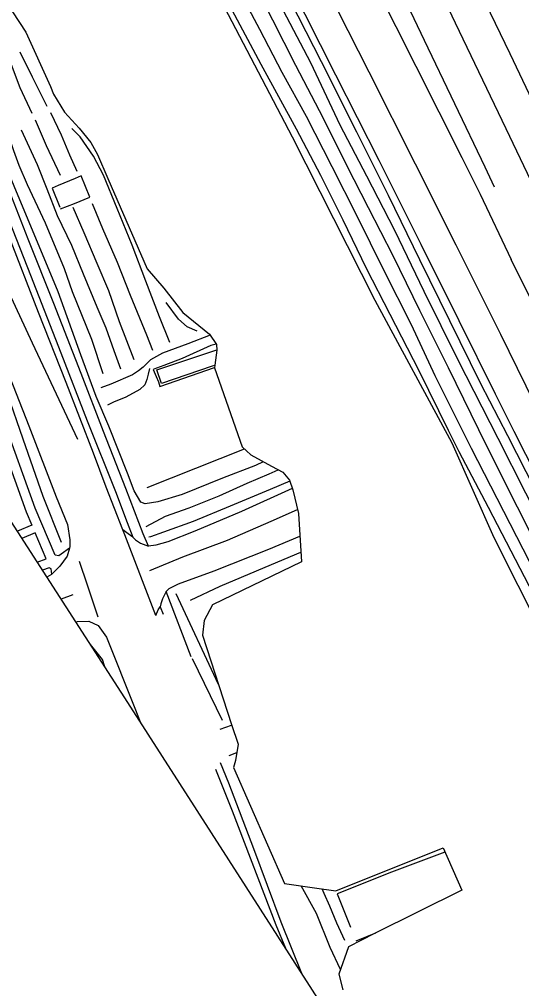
# Model space of a CAD drawing. Extents: x 2316231 to 2323598, y 363169 to 371906.
# Drawn here: x 2320494.5 to 2320665, y 364163 to 364491.7 of the extents above; entities that cross this region are included whole.
import ezdxf

# ---------------------------------------------------------------- set-up
doc = ezdxf.new("R2010")
doc.units = 0
for name, color, linetype in [('RD_DTM_BkLn1', 7, 'Continuous'), ('RD_DTM_BkLn2', 7, 'Continuous'), ('RD_DTM_Holes', 7, 'Continuous'), ('RD_DTM_TinHull', 7, 'Continuous'), ('RD_EX_Road', 7, 'Continuous')]:
    doc.layers.add(name, color=color, linetype=linetype)

msp = doc.modelspace()

# ---------------------------------------------------------------- linework, layer by layer
at = {"layer": 'RD_DTM_BkLn1'}
for p, q in [((2320650.97, 364432.364), (2320661.443, 364410.289)), ((2320537.873, 364332.942), (2320570.929, 364346.023)), ((2320512.641, 364296.595), (2320508.692, 364295.094)), ((2320547.611, 364296.999), (2320562.054, 364266.293)), ((2320563.498, 364253.936), (2320553.332, 364274.891)), ((2320608.906, 364179.253), (2320615.561, 364181.955))]:
    msp.add_line(p, q, dxfattribs=at)
for points in [[(2320700.077, 364370.185), (2320690.608, 364390.077), (2320675.532, 364421.607), (2320659.725, 364454.583), (2320642.61, 364490.381), (2320625.964, 364525.36)], [(2320639.436, 364524.811), (2320660.982, 364480.085), (2320680.492, 364439.136), (2320697.204, 364404.253), (2320710.932, 364375.531)], [(2320615.615, 364518.904), (2320631.992, 364484.616), (2320652.501, 364441.649), (2320655.749, 364434.854)], [(2320608.725, 364516.228), (2320629.122, 364475.768), (2320644.666, 364444.78), (2320650.97, 364432.364)], [(2320853.678, 363964.42), (2320831.265, 364010.141), (2320830.495, 364012.657), (2320822.803, 364029.779), (2320810.171, 364055.676), (2320797.698, 364080.241), (2320785.193, 364105.025), (2320770.634, 364133.398), (2320758.534, 364157.625), (2320744.381, 364185.478), (2320722.45, 364229.343), (2320702.399, 364267.732), (2320681.964, 364308.087), (2320660.383, 364350.407), (2320651.183, 364368.118), (2320640.688, 364389.416), (2320630.505, 364410.098), (2320619.792, 364431.977), (2320609.071, 364453.436), (2320597.116, 364477.235), (2320583.912, 364503.047)], [(2320870.239, 363910.207), (2320859.275, 363930.995), (2320841.693, 363965.684), (2320821.985, 364006.792), (2320797.898, 364056.799), (2320777.263, 364097.889), (2320755.303, 364142.411), (2320736.012, 364182.184), (2320707.803, 364238.75), (2320685.839, 364282.319), (2320663.64, 364326.264), (2320653.125, 364347.193), (2320640.228, 364373.537), (2320630.517, 364393.005), (2320621.36, 364411.44), (2320613, 364427.799), (2320605.707, 364442.159), (2320597.711, 364458.002), (2320588.372, 364475.992), (2320576.657, 364499.263)], [(2320875.649, 363911.799), (2320855.605, 363951.777), (2320836.987, 363987.745), (2320826.472, 364009.247), (2320802.943, 364059.076), (2320769.332, 364125.126), (2320740.839, 364183.429), (2320719.83, 364226.147), (2320700.091, 364265.182), (2320675.841, 364312.525), (2320657.047, 364349.599), (2320643.518, 364376.165), (2320631.987, 364399.366), (2320621.946, 364420.122), (2320612.474, 364438.502), (2320603.421, 364455.787), (2320593.447, 364476.904), (2320580.719, 364501.297)], [(2320739.812, 364155.367), (2320729.227, 364177.314), (2320710.558, 364215.474), (2320689.705, 364257.08), (2320670.609, 364293.741), (2320653.788, 364326.136), (2320643.861, 364345.044), (2320640.21, 364352.239), (2320630.205, 364372.452), (2320620.426, 364391.56), (2320612.349, 364407.147), (2320604.398, 364423.57), (2320596.895, 364438.736), (2320588.647, 364454.432), (2320576.661, 364476.383), (2320566.74, 364494.835)], [(2320840.951, 363957.045), (2320826.948, 363984.86), (2320818.989, 364002.555), (2320808.212, 364025.344), (2320794.014, 364053.844), (2320777.633, 364087.359), (2320764.279, 364113.708), (2320748.849, 364144.151), (2320731.694, 364180.019), (2320718.314, 364208.767), (2320691.798, 364261.244), (2320672.111, 364299.263), (2320648.028, 364346.18), (2320635.725, 364370.777), (2320627.644, 364388.096), (2320618.288, 364406.682), (2320609.228, 364424.952), (2320600.746, 364441.651), (2320592.027, 364458.681), (2320583.761, 364473.689), (2320576.201, 364488.181), (2320571.499, 364496.931)], [(2320504.011, 364462.087), (2320499.021, 364472.051), (2320494.803, 364480.555)], [(2320491.109, 364478.139), (2320494.629, 364468.579), (2320498.712, 364459.868)], [(2320505.137, 364460.129), (2320508.663, 364452.548), (2320511.516, 364445.75), (2320514.085, 364440.14)], [(2320508.459, 364438.771), (2320503.788, 364448.764), (2320499.976, 364457.489)], [(2320495.184, 364454.203), (2320500.557, 364442.464), (2320503.84, 364434.181), (2320507.311, 364425.193), (2320512.222, 364415.154), (2320516.191, 364405.426), (2320520.821, 364394.141), (2320523.917, 364387.024), (2320526.54, 364379.376), (2320528.805, 364373.201)], [(2320545.578, 364382.077), (2320542.076, 364390.843), (2320537.447, 364402.929), (2320532.797, 364415.061), (2320527.721, 364427.527), (2320523.07, 364438.835), (2320519.689, 364445.296), (2320515.164, 364451.81), (2320512.387, 364454.627)], [(2320577.322, 364341.679), (2320574.682, 364340.44), (2320563.492, 364336.16), (2320549.781, 364330.61), (2320541.549, 364328.063), (2320537.203, 364327.36), (2320535.735, 364327.937), (2320533.471, 364331.852), (2320531.282, 364337.787), (2320524.934, 364353.749), (2320520.611, 364363.845), (2320515.402, 364377.918), (2320507.672, 364399.314), (2320502.922, 364410.698), (2320493.53, 364433.197), (2320488.349, 364445.824), (2320487.102, 364449.529)], [(2320522.967, 364371.428), (2320519.113, 364383.086), (2320512.505, 364399.282), (2320509.858, 364407.128), (2320503.423, 364422.601), (2320497.242, 364435.522), (2320494.497, 364442.128), (2320492.68, 364447.046), (2320491.023, 364451.927)], [(2320471.422, 364444.789), (2320485.063, 364411.481), (2320498.858, 364381.985), (2320514.251, 364349.293)], [(2320508.474, 364427.474), (2320513.242, 364429.235), (2320518.395, 364431.432), (2320515.5, 364438.563), (2320513.417, 364437.709), (2320507.719, 364435.287), (2320505.644, 364434.415), (2320508.224, 364427.954)], [(2320519.233, 364429.287), (2320522.692, 364420.809), (2320527.688, 364409.295), (2320532.117, 364398.139), (2320537.703, 364384.664), (2320539.724, 364379.464)], [(2320533.482, 364376.182), (2320528.524, 364389.14), (2320524.847, 364399.582), (2320520.908, 364408.853), (2320516.492, 364419.302), (2320512.821, 364427.837)], [(2320688.677, 364355.653), (2320677.896, 364377.242), (2320661.443, 364410.289)], [(2320554.851, 364385.962), (2320551.46, 364387.37), (2320548.561, 364390.044), (2320544.311, 364395.684)], [(2320481.999, 364383.258), (2320490.439, 364364.825), (2320495.712, 364349.442), (2320502.505, 364330.022), (2320508.74, 364314.434)], [(2320559.267, 364384.567), (2320551.708, 364381.699), (2320543.087, 364378.483), (2320538.995, 364376.271), (2320536.566, 364373.779), (2320534.993, 364372.475), (2320532.897, 364371.188), (2320525.583, 364367.947), (2320522.202, 364366.759)], [(2320561.323, 364381.593), (2320559.559, 364381.056), (2320549.843, 364376.719), (2320543.528, 364374.303), (2320541.044, 364373.389), (2320539.947, 364372.926), (2320540.929, 364370.56), (2320541.713, 364368.753), (2320542.217, 364367.225), (2320560.751, 364373.654)], [(2320538.732, 364373.309), (2320538.286, 364371.407), (2320537.743, 364369.548), (2320537.123, 364367.764), (2320535.425, 364366.13), (2320530.63, 364363.556), (2320526.492, 364361.905), (2320524.4, 364360.806)], [(2320537.587, 364319.687), (2320544.123, 364323.267), (2320552.181, 364326.076), (2320562.375, 364330.157), (2320571.828, 364334.397), (2320579.281, 364337.525), (2320582.376, 364338.924)], [(2320586.352, 364335.122), (2320579.656, 364332.229), (2320566.121, 364326.605), (2320553.523, 364321.459), (2320543.496, 364317.76), (2320539.067, 364316.219), (2320538.438, 364316.154)], [(2320538.82, 364304.848), (2320550, 364309.441), (2320565.182, 364315.063), (2320579.968, 364321.561), (2320588.957, 364325.428)], [(2320552.632, 364294.76), (2320562.679, 364299.478), (2320582.274, 364307.778), (2320590.123, 364311.039)], [(2320514.854, 364307.944), (2320517.538, 364299.888), (2320521.121, 364289.116)], [(2320523.493, 364272.168), (2320522.728, 364274.576), (2320518.687, 364279.676), (2320518.64, 364279.686)], [(2320638.983, 364209.306), (2320620.801, 364202.561), (2320602.454, 364195.221), (2320606.879, 364183.882)], [(2320603.529, 364169.475), (2320600.051, 364177.031), (2320595.409, 364188.455), (2320590.209, 364197.841), (2320590.193, 364197.874)], [(2320605.016, 364179.351), (2320602.284, 364185.227), (2320599.936, 364191.042), (2320597.983, 364195.285), (2320597.341, 364196.844)]]:
    msp.add_lwpolyline(points, dxfattribs=at)
at = {"layer": 'RD_DTM_BkLn2'}
for p, q in [((2320562.658, 364250.955), (2320566.585, 364252.412)), ((2320565.753, 364242.129), (2320568.342, 364243.074))]:
    msp.add_line(p, q, dxfattribs=at)
for points in [[(2320586.223, 364503.785), (2320601.81, 364472.849), (2320616.521, 364443.898), (2320630.779, 364415.489), (2320643.654, 364389.605), (2320656.074, 364364.678), (2320662.382, 364352.003)], [(2320529.646, 364318.626), (2320523.981, 364333.06), (2320519.672, 364344.534), (2320510.388, 364368.519), (2320501.033, 364392.274), (2320490.991, 364418.276), (2320482.226, 364440.773), (2320478.345, 364450.256)], [(2320662.382, 364352.003), (2320674.265, 364328.699), (2320685.592, 364305.749), (2320697.022, 364283.28), (2320708.857, 364259.565), (2320719.141, 364239.641), (2320729.922, 364218.326), (2320746.348, 364185.295)], [(2320587.184, 364332.637), (2320569.955, 364324.848), (2320554.051, 364318.153), (2320544.879, 364314.555), (2320540.853, 364313.361), (2320538.412, 364313.081)], [(2320533.084, 364316.104), (2320531.447, 364317.274), (2320529.646, 364318.626)], [(2320540.8, 364289.567), (2320530.342, 364316.851), (2320529.646, 364318.626)], [(2320544.347, 364297.645), (2320545.422, 364298.691), (2320548.502, 364300.324), (2320560.665, 364304.736), (2320579.235, 364312.088), (2320589.77, 364316.427)], [(2320540.8, 364289.567), (2320541.629, 364291.423), (2320542.275, 364292.494)]]:
    msp.add_lwpolyline(points, dxfattribs=at)
at = {"layer": 'RD_DTM_Holes'}
for points in [[(2320841.063, 363943.316), (2320812.185, 364005.342), (2320774.761, 364080.881), (2320744.819, 364140.931), (2320724.481, 364182.519), (2320688.201, 364251.468), (2320655.718, 364315.825), (2320641.385, 364347.997), (2320615.332, 364396.347), (2320587.24, 364451.743), (2320562.876, 364498.334), (2320546.262, 364533.534), (2320514.538, 364594.216), (2320488.579, 364647.241), (2320497.181, 364656.006), (2320497.527, 364659.883), (2320497.043, 364663.952), (2320495.729, 364666.987), (2320492.139, 364672.046)], [(2320492.209, 364494.193), (2320496.772, 364487.309), (2320505.041, 364468.887), (2320506.086, 364466.308), (2320509.826, 364460.196), (2320514.845, 364454.772), (2320518.729, 364449.943), (2320521.063, 364445.873), (2320524.528, 364437.673), (2320537.86, 364407.089), (2320543.528, 364400.499), (2320550.065, 364392.227), (2320559.09, 364384.959), (2320561.398, 364381.481), (2320561.566, 364379.483), (2320560.82, 364374.383), (2320560.736, 364373.5), (2320570.14, 364346.749), (2320573.074, 364344.047), (2320580.086, 364340.139), (2320583.94, 364338.095), (2320586.268, 364335.372), (2320587.334, 364332.189), (2320589.263, 364324.153)], [(2320589.263, 364324.153), (2320590.342, 364307.699), (2320560.107, 364293.18), (2320557.222, 364287.863), (2320556.635, 364282.91), (2320566.531, 364252.567), (2320568.832, 364245.921), (2320567.885, 364240.419), (2320567.186, 364238.004), (2320584.562, 364198.674), (2320594.719, 364197.231), (2320601.998, 364196.156), (2320638.345, 364210.749), (2320644.68, 364196.421), (2320615.131, 364181.741), (2320606.253, 364177.149), (2320602.994, 364167.966), (2320604.284, 364162.676)]]:
    msp.add_lwpolyline(points, dxfattribs=at)
at = {"layer": 'RD_DTM_TinHull'}
msp.add_lwpolyline([(2320809.363, 365353.877), (2320991.706, 364942.038), (2321080.196, 364541.654), (2321314.653, 364017.924), (2320828.919, 363723.372), (2320765.1, 363867.546), (2320638.089, 364094.01), (2320532.322, 364258.493), (2320402.792, 364459.125), (2320263.728, 364603.235), (2320177.718, 364755.167), (2319998.644, 364909.111), (2319975.332, 365147.552), (2319890.016, 365354.444)], dxfattribs=at)
at = {"layer": 'RD_EX_Road'}
for points in [[(2320672.197, 364355.813), (2320657.933, 364384.844), (2320642.763, 364415.123), (2320629.038, 364442.621), (2320613.276, 364473.752), (2320595.429, 364509.032)], [(2320538.412, 364313.081), (2320538.412, 364313.081), (2320536.538, 364317.227), (2320530.646, 364332.616), (2320523.131, 364351.935), (2320515.486, 364371.614), (2320506.17, 364395.331), (2320497.549, 364417.169), (2320487.84, 364441.511), (2320483.125, 364454.151)], [(2320480.164, 364451.21), (2320491.1, 364423.352), (2320498.348, 364404.987), (2320508.599, 364378.619), (2320517.568, 364355.599), (2320527.167, 364331.548), (2320531.089, 364321.074), (2320533.084, 364316.104), (2320533.984, 364315.205), (2320535.654, 364314.084), (2320538.412, 364313.081)], [(2320482.7, 364392.048), (2320483.459, 364389.879), (2320497.722, 364353.876), (2320507.015, 364329.809), (2320510.808, 364320.343), (2320511.657, 364315.21), (2320511.669, 364312.947), (2320511.501, 364312.365)], [(2320560.816, 364374.342), (2320559.974, 364374.045), (2320542.817, 364368.253), (2320541.148, 364372.843), (2320554.737, 364377.329), (2320561.55, 364379.668)], [(2320485.789, 364355.347), (2320496.878, 364324.732), (2320498.794, 364320.191), (2320493.85, 364318.084)], [(2320511.501, 364312.365), (2320508.676, 364310.362), (2320507.87, 364309.815), (2320506.64, 364309.949), (2320499.937, 364325.939), (2320488.88, 364356.467)], [(2320500.593, 364307.639), (2320503.623, 364308.742), (2320499.895, 364317.581), (2320495.409, 364315.669)], [(2320511.501, 364312.365), (2320510.7, 364309.604), (2320508.314, 364306.236), (2320505.514, 364303.511)], [(2320505.514, 364303.511), (2320505.287, 364305.319), (2320504.611, 364305.729), (2320502.364, 364304.896)], [(2320505.514, 364303.511), (2320505.485, 364303.482), (2320503.9, 364302.517)], [(2320552.883, 364275.582), (2320544.347, 364297.645), (2320543.108, 364295.142), (2320542.49, 364293.524), (2320542.275, 364292.494)], [(2320542.275, 364292.494), (2320542.275, 364292.494), (2320543.321, 364289.96)], [(2320513.681, 364287.367), (2320514.201, 364287.486), (2320518.061, 364287.592), (2320521.266, 364286.208), (2320524.12, 364282.151), (2320533.747, 364258.151), (2320535.552, 364253.47)], [(2320562.709, 364239.698), (2320565.501, 364232.757), (2320574.02, 364210.594), (2320583.309, 364185.695), (2320590.343, 364168.262)], [(2320561.131, 364237.469), (2320566.782, 364223.306), (2320581.635, 364184.709), (2320584.912, 364176.707)]]:
    msp.add_lwpolyline(points, dxfattribs=at)

doc.saveas('drawing.dxf')
